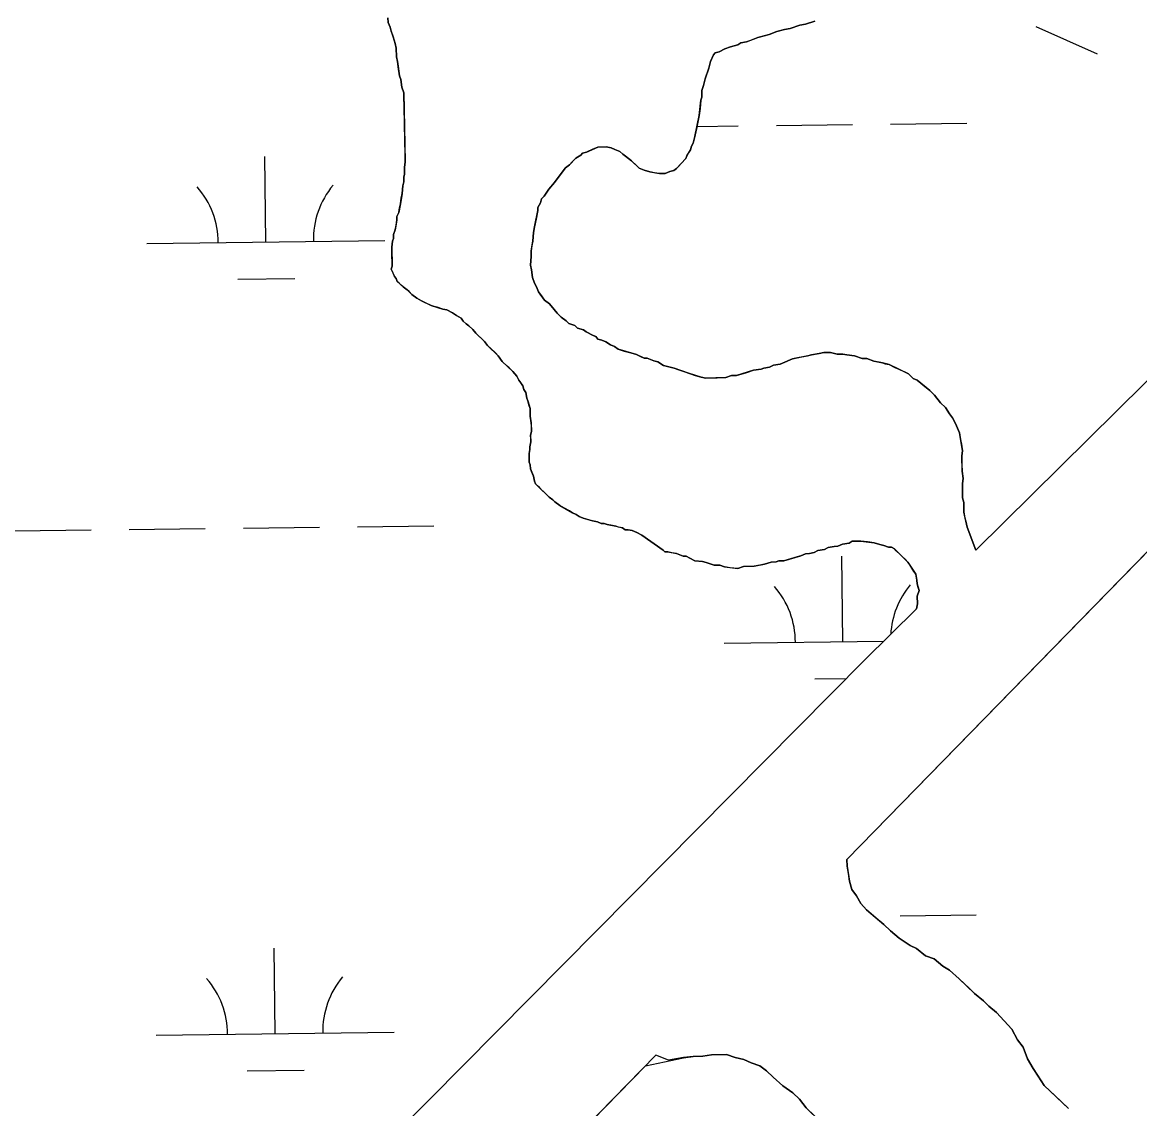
# Model space of a CAD drawing. Extents: x 3694830 to 3732949, y 415201 to 440970.
# Drawn here: x 3728840 to 3729309.4, y 424876.9 to 425333.4 of the extents above; entities that cross this region are included whole.
import ezdxf

# ---------------------------------------------------------------- set-up
doc = ezdxf.new("R2010")
doc.units = 0
for name, color, linetype in [('V-TOPO-SHOR', 7, 'Continuous'), ('V-UTIL-LINE', 7, 'Continuous'), ('V-WETL-SWMP', 7, 'Continuous')]:
    doc.layers.add(name, color=color, linetype=linetype)

msp = doc.modelspace()

# ---------------------------------------------------------------- linework, layer by layer
at = {"layer": 'V-TOPO-SHOR'}
for points in [[(3729695.97, 425486.92), (3729605.9, 425409.94), (3729341.33, 425140.49), (3729186.35, 424981.66)], [(3729240.57, 425111.63), (3729417.98, 425286.97), (3729565.03, 425440.18)], [(3728997.1, 425318.91), (3728997.02, 425322.52), (3728996.58, 425324.52), (3728995.72, 425327.31), (3728995.29, 425328.51), (3728994.86, 425329.7), (3728994.43, 425331.3), (3728993.58, 425333.29), (3728993.54, 425335.3)], [(3729172.92, 425333.89), (3729168.93, 425332.6), (3729166.53, 425332.15), (3729162.54, 425330.86), (3729160.14, 425330.41), (3729156.95, 425329.54), (3729155.75, 425329.11), (3729153.77, 425328.26), (3729152.17, 425327.83), (3729148.97, 425326.96), (3729145.38, 425325.68), (3729144.19, 425325.25), (3729141.79, 425324.8), (3729140.6, 425323.97), (3729139, 425323.54), (3729137.41, 425323.1), (3729135.02, 425322.24), (3729132.63, 425320.99), (3729131.04, 425320.55), (3729130.25, 425319.74), (3729129.11, 425316.9), (3729128.36, 425314.07), (3729126.85, 425309.62), (3729126.11, 425306.8), (3729125.35, 425304.77), (3729125.41, 425301.96), (3729125.03, 425300.75), (3729124.71, 425297.13), (3729124.36, 425294.31), (3729123.64, 425290.68), (3729123.27, 425289.07), (3729122.9, 425287.45), (3729122.54, 425285.44), (3729121.8, 425282.61), (3729121.02, 425281.39), (3729120.66, 425279.78), (3729119.88, 425278.55), (3729119.1, 425277.33), (3729118.73, 425276.12), (3729116.76, 425274.07), (3729115.58, 425272.84), (3729114.79, 425272.02), (3729113.61, 425271.19), (3729112.01, 425270.76), (3729110.02, 425269.91), (3729108.82, 425269.89), (3729107.61, 425269.86), (3729105.6, 425270.22), (3729103.58, 425270.58), (3729101.16, 425271.33), (3729099.13, 425272.09), (3729097.9, 425273.27), (3729095.85, 425275.23), (3729093.4, 425277.19), (3729092.18, 425277.97), (3729090.95, 425279.15), (3729088.93, 425279.91), (3729087.31, 425280.68), (3729085.29, 425281.03), (3729083.28, 425280.99), (3729081.68, 425280.96), (3729079.69, 425280.11), (3729076.9, 425278.85), (3729075.31, 425278.41), (3729074.52, 425277.6), (3729072.54, 425276.35), (3729070.97, 425274.71), (3729069.79, 425273.48), (3729068.21, 425272.24), (3729065.86, 425269.38), (3729063.52, 425266.11), (3729061.17, 425263.25), (3729059.22, 425260.4), (3729058.04, 425259.17), (3729057.68, 425257.56), (3729056.51, 425255.53), (3729056.54, 425254.32), (3729055.81, 425250.69), (3729055.08, 425247.46), (3729054.73, 425245.05), (3729054.4, 425241.43), (3729054.04, 425239.41), (3729053.69, 425237.39), (3729053.74, 425234.99), (3729053.41, 425231.36), (3729053.85, 425229.37), (3729054.32, 425226.16), (3729055.18, 425223.77), (3729056.02, 425222.18), (3729056.86, 425220.19), (3729057.69, 425219.01), (3729059.35, 425216.63), (3729061.39, 425215.07), (3729063.44, 425212.7), (3729064.68, 425211.12), (3729066.32, 425209.55), (3729068.36, 425207.99), (3729069.59, 425206.81), (3729072.02, 425206.06), (3729073.25, 425204.88)], [(3729052.87, 425150.62), (3729052.83, 425152.22), (3729053.2, 425153.84), (3729053.18, 425155.04), (3729053.54, 425157.06), (3729053.51, 425158.26), (3729053.48, 425159.87), (3729053.84, 425161.48), (3729053.79, 425163.89), (3729053.77, 425165.1), (3729053.31, 425167.9), (3729053.24, 425171.11), (3729052.8, 425172.71), (3729052.37, 425174.3), (3729051.94, 425175.5), (3729051.49, 425177.9), (3729050.66, 425179.09), (3729050.22, 425180.68), (3729049.4, 425181.87), (3729048.57, 425183.06), (3729047.73, 425184.65), (3729046.08, 425186.62), (3729045.26, 425187.41), (3729044.44, 425188.19), (3729043.62, 425188.98), (3729041.57, 425190.94), (3729039.92, 425193.32), (3729038.69, 425194.49), (3729036.64, 425196.46), (3729035.41, 425197.64), (3729034.17, 425199.22), (3729032.94, 425200.4), (3729031.3, 425201.97), (3729030.48, 425202.75), (3729029.24, 425204.33), (3729027.6, 425205.9), (3729026.38, 425206.68), (3729025.15, 425207.86), (3729024.32, 425209.05), (3729022.29, 425210.21), (3729020.66, 425211.38), (3729018.23, 425212.53), (3729016.61, 425212.9), (3729014.19, 425213.65), (3729012.97, 425214.03), (3729011.76, 425214.41), (3729009.33, 425215.56), (3729007.7, 425216.33), (3729005.67, 425217.49), (3729003.63, 425219.05), (3729002.4, 425220.23), (3729001.58, 425221.02), (3728999.95, 425222.19), (3728999.13, 425222.97), (3728998.31, 425223.76), (3728997.49, 425224.54), (3728997.06, 425225.74), (3728996.25, 425226.53), (3728995.82, 425227.72), (3728994.97, 425229.71), (3728995.35, 425230.92), (3728995.31, 425232.53), (3728995.25, 425235.34), (3728995.21, 425237.35), (3728995.18, 425238.95), (3728995.53, 425241.37), (3728995.91, 425242.58), (3728995.87, 425244.19), (3728996.63, 425246.21), (3728996.99, 425248.23), (3728997.35, 425250.24), (3728997.31, 425251.85), (3728998.08, 425253.47), (3728998.44, 425255.49), (3728998.81, 425257.1), (3728999.16, 425259.52), (3728999.52, 425261.53), (3728999.85, 425264.75), (3729000.22, 425266.37), (3729000.18, 425268.37), (3729000.55, 425269.59), (3729000.49, 425272.4), (3729000.85, 425274.81), (3729000.81, 425276.42), (3729000.76, 425278.83), (3729000.73, 425280.03), (3729000.7, 425281.64), (3729000.65, 425284.05), (3729000.61, 425285.65), (3729000.55, 425288.86), (3729000.46, 425292.88), (3729000.4, 425295.69), (3729000.33, 425298.9), (3729000.28, 425301.31), (3729000.23, 425303.72), (3728999.38, 425306.11), (3728998.91, 425309.31), (3728998.47, 425310.91), (3728998.01, 425313.71), (3728997.54, 425316.91), (3728997.1, 425318.91)], [(3729073.25, 425204.88), (3729075.67, 425204.13), (3729076.89, 425203.35), (3729079.74, 425201.8), (3729080.95, 425201.43), (3729081.78, 425200.24), (3729083.39, 425199.88), (3729085.02, 425199.1), (3729087.05, 425197.94), (3729088.67, 425197.17), (3729090.3, 425196), (3729092.73, 425195.25), (3729093.94, 425194.88), (3729095.55, 425194.51), (3729097.98, 425193.76), (3729099.6, 425192.99), (3729101.23, 425192.22), (3729102.43, 425192.24), (3729105.26, 425191.1), (3729106.88, 425190.73), (3729109.32, 425189.18), (3729112.15, 425188.43), (3729113.76, 425188.07), (3729115.79, 425187.31), (3729118.21, 425186.55), (3729120.24, 425185.79), (3729122.66, 425185.04), (3729125.09, 425184.29), (3729127.1, 425183.93), (3729130.31, 425184), (3729131.92, 425184.03), (3729133.93, 425184.08), (3729135.53, 425184.11), (3729137.92, 425184.97), (3729139.93, 425185.01), (3729144.32, 425186.3), (3729147.11, 425187.17), (3729150.32, 425187.64), (3729151.51, 425188.06), (3729153.91, 425188.52), (3729155.5, 425189.35), (3729158.3, 425189.81), (3729160.29, 425190.66), (3729163.48, 425191.93), (3729165.48, 425192.38), (3729167.47, 425192.82), (3729169.87, 425193.27), (3729171.47, 425193.71), (3729174.68, 425194.17), (3729176.67, 425194.62), (3729177.88, 425194.64), (3729179.48, 425194.68), (3729182.31, 425193.94), (3729184.72, 425193.99), (3729186.33, 425193.62), (3729189.55, 425193.29), (3729192.79, 425192.15), (3729194.8, 425192.19), (3729197.63, 425191.05), (3729199.25, 425190.68), (3729201.26, 425190.32), (3729202.47, 425189.95), (3729204.09, 425189.58), (3729206.52, 425188.42), (3729208.14, 425187.66), (3729210.58, 425186.5), (3729212.2, 425185.73), (3729214.25, 425183.77), (3729215.87, 425183), (3729218.32, 425181.05), (3729221.19, 425178.7), (3729223.23, 425176.73), (3729225.71, 425173.57), (3729227.76, 425171.61), (3729229.42, 425168.83), (3729230.66, 425167.25), (3729231.92, 425164.87), (3729232.76, 425162.88), (3729233.61, 425160.89), (3729234.07, 425158.09), (3729234.51, 425156.09), (3729234.97, 425153.29), (3729234.62, 425151.27), (3729234.69, 425147.66), (3729234.75, 425144.85), (3729235.22, 425141.64), (3729234.86, 425139.63), (3729234.93, 425136.42), (3729234.99, 425133.61), (3729235.44, 425131.61), (3729235.48, 425129.2), (3729235.52, 425127.6), (3729235.97, 425125.2), (3729236.42, 425123.2), (3729236.86, 425121.2), (3729240.57, 425111.63)], [(3729215.65, 425087), (3729216.01, 425089.02), (3729215.94, 425092.23), (3729216.7, 425094.65), (3729216.27, 425095.85), (3729215.83, 425097.45), (3729215.8, 425099.05), (3729215.35, 425101.45), (3729214.52, 425102.64), (3729212.86, 425105.42), (3729212.03, 425106.6), (3729210.8, 425107.78), (3729209.57, 425108.96), (3729208.75, 425109.74), (3729207.11, 425111.32), (3729206.29, 425112.1), (3729205.06, 425112.88), (3729203.86, 425112.85), (3729201.84, 425113.61), (3729200.22, 425113.98), (3729197.8, 425114.73), (3729194.98, 425115.08), (3729192.16, 425115.42), (3729190.16, 425115.37), (3729188.55, 425115.34), (3729187.36, 425114.51), (3729184.56, 425114.05), (3729182.57, 425113.21), (3729180.96, 425113.17), (3729178.56, 425112.72), (3729176.98, 425111.89), (3729174.18, 425111.42), (3729172.59, 425110.59), (3729170.59, 425110.14), (3729168.98, 425110.11), (3729166.99, 425109.26), (3729165.4, 425108.83), (3729162.6, 425107.97), (3729159.81, 425107.1), (3729157.8, 425107.06), (3729156.6, 425106.63), (3729154.6, 425106.59), (3729151.81, 425105.73), (3729149.81, 425105.29), (3729147.41, 425104.83), (3729145, 425104.78), (3729142.99, 425104.74), (3729140.6, 425103.89), (3729137.38, 425104.22), (3729134.96, 425104.57), (3729132.94, 425105.33), (3729130.53, 425105.28), (3729127.29, 425106.41), (3729125.68, 425106.78), (3729122.46, 425107.11), (3729120.43, 425108.28), (3729118.81, 425109.05), (3729117.6, 425109.02), (3729114.77, 425110.16), (3729112.75, 425110.53), (3729111.14, 425110.89), (3729109.93, 425110.87), (3729109.11, 425111.65), (3729100.15, 425117.89), (3729098.11, 425119.05), (3729096.09, 425119.81), (3729094.48, 425120.18), (3729093.27, 425120.15), (3729092.05, 425120.93), (3729090.44, 425121.29), (3729089.22, 425121.67), (3729087.21, 425122.03), (3729085.59, 425122.4), (3729084.38, 425122.77), (3729083.18, 425122.75), (3729081.55, 425123.52), (3729079.54, 425123.88), (3729078.33, 425124.25), (3729075.5, 425125), (3729073.88, 425125.76), (3729072.66, 425126.54), (3729071.03, 425127.31), (3729069.81, 425128.09), (3729067.78, 425129.25), (3729065.75, 425130.41), (3729063.7, 425131.97), (3729062.89, 425132.76), (3729061.25, 425133.93), (3729059.61, 425135.5), (3729058.38, 425136.68), (3729057.15, 425137.86), (3729056.33, 425138.65), (3729055.51, 425139.43), (3729055.09, 425140.63), (3729054.64, 425142.62), (3729053.8, 425144.62), (3729053.37, 425145.81), (3729053.34, 425147.42), (3729052.91, 425148.61), (3729052.87, 425150.62)], [(3728233.52, 424081.23), (3728515.16, 424379.15), (3728870.58, 424738.86), (3729193.77, 425065.37), (3729215.65, 425087)], [(3729279.44, 424876.91), (3729276.21, 424880), (3729271.6, 424884.43), (3729269.29, 424886.64), (3729266.96, 424890.2), (3729264.62, 424893.76), (3729262.28, 424897.78), (3729260.37, 424902.71), (3729258.04, 424905.82), (3729255.69, 424910.29), (3729252.45, 424913.84), (3729249.22, 424917.38), (3729246, 424920.03), (3729243.69, 424922.24), (3729240.01, 424925.32), (3729237.7, 424927.53), (3729233.56, 424931.51), (3729229.41, 424935.04), (3729226.67, 424936.79), (3729222.98, 424939.87), (3729219.35, 424941.15), (3729215.67, 424944.23), (3729212.93, 424945.53), (3729208.34, 424948.6), (3729204.66, 424951.68), (3729201.9, 424954.33), (3729198.68, 424956.98), (3729194.54, 424960.51), (3729192.22, 424963.17), (3729190.35, 424966.29), (3729188.48, 424968.96), (3729187.51, 424972.55), (3729186.99, 424975.71), (3729186.47, 424978.86), (3729186.35, 424981.67)], [(3729106.05, 424899.37), (3729052.44, 424844.43), (3728783.07, 424574.08), (3728500.85, 424284.98), (3728439.53, 424213.64), (3728254.85, 424028.25)], [(3729172.88, 424873.75), (3729169.19, 424877.29), (3729166.41, 424880.84), (3729163.64, 424883.5), (3729159.51, 424886.57), (3729155.37, 424890.1), (3729152.6, 424892.75), (3729149.84, 424894.95), (3729146.2, 424896.23), (3729143.01, 424897.52), (3729139.38, 424898.34), (3729135.74, 424899.62), (3729132.58, 424899.55), (3729129.41, 424899.49), (3729125.81, 424898.96), (3729121.75, 424898.87), (3729117.69, 424898.34), (3729114.54, 424897.82), (3729111.39, 424897.3), (3729106.05, 424899.37)]]:
    msp.add_lwpolyline(points, dxfattribs=at)
at = {"layer": 'V-UTIL-LINE'}
msp.add_lwpolyline([(3729265.76, 425331.62), (3729291.57, 425320.19)], dxfattribs=at)
at = {"layer": 'V-WETL-SWMP'}
for p, q in [((3729123.41, 425289.66), (3729140.73, 425289.87)), ((3729156.73, 425290.06), (3729188.72, 425290.44)), ((3729204.72, 425290.63), (3729236.72, 425291.01)), ((3728942.23, 425241.07), (3728941.8, 425277.06)), ((3728892.23, 425240.47), (3728992.23, 425241.66)), ((3728930.42, 425225.49), (3728954.41, 425225.78)), ((3729341.33, 425140.49), (3729186.35, 424981.67)), ((3728836.83, 425119.73), (3728868.82, 425120.11)), ((3728884.82, 425120.3), (3728916.82, 425120.68)), ((3728932.82, 425120.87), (3728964.82, 425121.26)), ((3728980.82, 425121.45), (3729012.81, 425121.83)), ((3729184.72, 425073.13), (3729184.29, 425109.13)), ((3729134.73, 425072.54), (3729201.83, 425073.34)), ((3729172.91, 425057.56), (3729186.19, 425057.72)), ((3729186.35, 424981.67), (3729186.47, 424978.86)), ((3729186.47, 424978.86), (3729187.51, 424972.55)), ((3729187.51, 424972.55), (3729188.48, 424968.96)), ((3729188.48, 424968.96), (3729190.35, 424966.29)), ((3729190.35, 424966.29), (3729192.22, 424963.17)), ((3729192.22, 424963.17), (3729194.54, 424960.5)), ((3729194.54, 424960.5), (3729201.9, 424954.33)), ((3729208.69, 424957.98), (3729240.69, 424958.36)), ((3729201.9, 424954.33), (3729204.66, 424951.68)), ((3729204.66, 424951.68), (3729208.34, 424948.6)), ((3729208.34, 424948.6), (3729212.93, 424945.53)), ((3728946.2, 424908.42), (3728945.77, 424944.41)), ((3729212.93, 424945.53), (3729215.67, 424944.23)), ((3729215.67, 424944.23), (3729219.35, 424941.15)), ((3729219.35, 424941.15), (3729222.99, 424939.87)), ((3729222.99, 424939.87), (3729226.67, 424936.79)), ((3729226.67, 424936.79), (3729229.41, 424935.04)), ((3729229.41, 424935.04), (3729233.56, 424931.51)), ((3729233.56, 424931.51), (3729240.01, 424925.32)), ((3729240.01, 424925.32), (3729243.69, 424922.24)), ((3729243.69, 424922.24), (3729246, 424920.03)), ((3729246, 424920.03), (3729249.21, 424917.38)), ((3729249.21, 424917.38), (3729255.69, 424910.29)), ((3728896.2, 424907.82), (3728996.2, 424909.01)), ((3729255.69, 424910.29), (3729258.04, 424905.82)), ((3729258.04, 424905.82), (3729260.37, 424902.71)), ((3729125.81, 424898.96), (3729129.41, 424899.49)), ((3729129.41, 424899.49), (3729135.74, 424899.62)), ((3729135.74, 424899.62), (3729139.38, 424898.34)), ((3729260.37, 424902.71), (3729262.28, 424897.78)), ((3729052.44, 424844.43), (3729101.76, 424894.97)), ((3729101.76, 424894.97), (3729117.69, 424898.33)), ((3729117.69, 424898.33), (3729121.75, 424898.87)), ((3729121.75, 424898.87), (3729125.81, 424898.96)), ((3729139.38, 424898.34), (3729143.01, 424897.52)), ((3729143.01, 424897.52), (3729146.2, 424896.23)), ((3729146.2, 424896.23), (3729149.84, 424894.95)), ((3729149.84, 424894.95), (3729152.6, 424892.75)), ((3729262.28, 424897.78), (3729264.62, 424893.77)), ((3728934.38, 424892.84), (3728958.38, 424893.13)), ((3729152.6, 424892.75), (3729155.37, 424890.1)), ((3729155.37, 424890.1), (3729159.51, 424886.57)), ((3729264.62, 424893.77), (3729269.29, 424886.64)), ((3729159.51, 424886.57), (3729163.64, 424883.49)), ((3729269.29, 424886.64), (3729279.44, 424876.91)), ((3729163.64, 424883.49), (3729166.41, 424880.84)), ((3729166.41, 424880.84), (3729169.19, 424877.29)), ((3729169.19, 424877.29), (3729175.19, 424871.54))]:
    msp.add_line(p, q, dxfattribs=at)
for points in [[(3728993.54, 425335.3), (3728993.58, 425333.29), (3728994.43, 425331.3), (3728994.86, 425329.7), (3728995.72, 425327.31), (3728996.58, 425324.52), (3728997.02, 425322.52), (3728997.1, 425318.91), (3728997.54, 425316.91), (3728998.47, 425310.91), (3728998.91, 425309.31), (3728999.38, 425306.11), (3729000.23, 425303.72), (3729000.84, 425274.81), (3729000.49, 425272.4), (3729000.55, 425269.59), (3729000.18, 425268.37), (3729000.22, 425266.37), (3728999.85, 425264.75), (3728999.52, 425261.53), (3728998.81, 425257.1), (3728998.08, 425253.47), (3728997.31, 425251.85), (3728997.35, 425250.24), (3728996.63, 425246.21), (3728995.87, 425244.19), (3728995.9, 425242.58), (3728995.53, 425241.37), (3728995.18, 425238.95), (3728995.35, 425230.92), (3728994.97, 425229.71), (3728996.24, 425226.53), (3728997.06, 425225.74), (3728997.49, 425224.54), (3728999.95, 425222.19), (3729001.58, 425221.02), (3729003.63, 425219.05), (3729005.67, 425217.49), (3729007.7, 425216.33), (3729011.76, 425214.41), (3729016.61, 425212.9), (3729018.23, 425212.53), (3729020.66, 425211.38), (3729022.29, 425210.21), (3729024.32, 425209.05), (3729025.15, 425207.86), (3729026.38, 425206.68), (3729027.6, 425205.91), (3729029.24, 425204.33)], [(3729056.54, 425254.32), (3729056.51, 425255.53), (3729057.68, 425257.56), (3729058.04, 425259.17), (3729059.22, 425260.4), (3729061.17, 425263.26), (3729063.52, 425266.12), (3729065.86, 425269.38), (3729068.21, 425272.24), (3729069.79, 425273.48), (3729072.54, 425276.35), (3729074.52, 425277.59), (3729075.31, 425278.41), (3729076.9, 425278.85), (3729081.68, 425280.96), (3729085.29, 425281.03), (3729087.31, 425280.68), (3729088.93, 425279.91), (3729090.95, 425279.15), (3729092.18, 425277.97), (3729093.4, 425277.19), (3729095.85, 425275.23), (3729099.13, 425272.09), (3729101.16, 425271.33), (3729103.58, 425270.58), (3729107.61, 425269.86), (3729110.02, 425269.91), (3729112.01, 425270.76), (3729113.61, 425271.19), (3729114.8, 425272.02), (3729118.73, 425276.12), (3729119.1, 425277.33), (3729120.66, 425279.78), (3729121.02, 425281.39), (3729121.8, 425282.61), (3729122.54, 425285.44), (3729124.36, 425294.31), (3729125.03, 425300.75), (3729125.41, 425301.96), (3729125.35, 425304.77), (3729126.11, 425306.8), (3729126.85, 425309.62), (3729128.36, 425314.07), (3729129.11, 425316.9), (3729130.25, 425319.74), (3729131.04, 425320.55), (3729132.63, 425320.99), (3729135.02, 425322.25), (3729137.41, 425323.1), (3729140.6, 425323.97), (3729141.79, 425324.8), (3729144.19, 425325.25), (3729148.97, 425326.96), (3729153.76, 425328.27), (3729156.95, 425329.54), (3729160.14, 425330.41), (3729162.54, 425330.86), (3729166.53, 425332.15), (3729168.93, 425332.6), (3729172.92, 425333.89)], [(3729417.98, 425286.97), (3729240.57, 425111.63), (3729236.86, 425121.2), (3729235.52, 425127.6), (3729235.43, 425131.61), (3729234.99, 425133.61), (3729234.86, 425139.63), (3729235.22, 425141.65), (3729234.75, 425144.85), (3729234.62, 425151.27), (3729234.98, 425153.29), (3729233.61, 425160.89), (3729231.92, 425164.87), (3729230.66, 425167.25), (3729229.43, 425168.83), (3729227.76, 425171.61), (3729225.71, 425173.57), (3729223.23, 425176.73), (3729221.19, 425178.7), (3729215.87, 425183), (3729214.25, 425183.77), (3729212.2, 425185.73), (3729204.09, 425189.58), (3729201.26, 425190.32), (3729197.63, 425191.05), (3729194.8, 425192.19), (3729192.79, 425192.15), (3729189.55, 425193.29), (3729186.33, 425193.62), (3729184.72, 425193.99), (3729182.31, 425193.94), (3729179.48, 425194.68), (3729176.67, 425194.62), (3729174.67, 425194.18), (3729171.47, 425193.71), (3729169.88, 425193.27), (3729163.48, 425191.93), (3729158.3, 425189.81), (3729155.5, 425189.35), (3729153.91, 425188.52), (3729151.51, 425188.06), (3729150.32, 425187.64), (3729147.11, 425187.17), (3729139.93, 425185.01), (3729137.92, 425184.97), (3729135.53, 425184.11), (3729127.1, 425183.93), (3729125.09, 425184.29), (3729120.24, 425185.79), (3729113.76, 425188.07), (3729109.32, 425189.18), (3729106.88, 425190.73), (3729105.27, 425191.1), (3729102.43, 425192.24), (3729101.23, 425192.22), (3729097.98, 425193.76), (3729090.3, 425196), (3729088.67, 425197.17), (3729087.05, 425197.94), (3729085.02, 425199.1), (3729083.39, 425199.87), (3729081.78, 425200.24), (3729080.95, 425201.43), (3729079.74, 425201.8), (3729076.89, 425203.35), (3729075.67, 425204.13), (3729073.25, 425204.88), (3729072.02, 425206.06), (3729069.59, 425206.81), (3729068.36, 425207.99), (3729066.32, 425209.55), (3729064.68, 425211.12), (3729063.44, 425212.7), (3729061.39, 425215.07), (3729059.35, 425216.63), (3729056.86, 425220.19), (3729056.02, 425222.18), (3729055.18, 425223.77), (3729054.32, 425226.16), (3729053.85, 425229.37), (3729053.41, 425231.37), (3729053.74, 425234.99), (3729053.69, 425237.4), (3729054.4, 425241.43), (3729054.73, 425245.05), (3729055.08, 425247.47), (3729056.54, 425254.32)], [(3729029.24, 425204.33), (3729030.48, 425202.75), (3729034.17, 425199.22), (3729035.41, 425197.64), (3729039.92, 425193.32), (3729041.57, 425190.94), (3729046.08, 425186.62), (3729047.73, 425184.65), (3729048.57, 425183.06), (3729050.22, 425180.68), (3729050.66, 425179.09), (3729051.49, 425177.9), (3729051.94, 425175.5), (3729052.37, 425174.3), (3729053.24, 425171.11), (3729053.31, 425167.9), (3729053.77, 425165.1), (3729053.84, 425161.48), (3729053.48, 425159.87), (3729053.54, 425157.06), (3729053.18, 425155.04), (3729053.2, 425153.84), (3729052.83, 425152.23), (3729052.87, 425150.62), (3729052.91, 425148.61), (3729053.34, 425147.42), (3729053.37, 425145.81), (3729054.64, 425142.62), (3729055.09, 425140.63), (3729055.52, 425139.43), (3729061.25, 425133.93), (3729062.89, 425132.76), (3729063.71, 425131.97), (3729065.75, 425130.41), (3729071.03, 425127.31), (3729072.66, 425126.54), (3729073.88, 425125.76), (3729075.5, 425125), (3729079.54, 425123.88), (3729081.55, 425123.52), (3729083.18, 425122.75), (3729084.38, 425122.77), (3729085.59, 425122.4), (3729089.22, 425121.67), (3729092.05, 425120.93), (3729093.27, 425120.15), (3729094.48, 425120.18), (3729096.09, 425119.81), (3729098.11, 425119.05), (3729100.15, 425117.89), (3729109.11, 425111.65), (3729109.93, 425110.87), (3729111.14, 425110.89), (3729114.77, 425110.17), (3729117.6, 425109.02), (3729118.81, 425109.05), (3729120.43, 425108.28), (3729122.46, 425107.11), (3729125.68, 425106.78), (3729127.29, 425106.41), (3729130.53, 425105.28), (3729132.94, 425105.33), (3729134.96, 425104.57), (3729140.6, 425103.89), (3729142.99, 425104.74), (3729147.41, 425104.83), (3729151.81, 425105.73), (3729154.6, 425106.59), (3729156.61, 425106.63), (3729157.8, 425107.06), (3729159.81, 425107.1), (3729166.99, 425109.26), (3729168.98, 425110.11), (3729170.59, 425110.14), (3729172.59, 425110.59), (3729174.18, 425111.42), (3729176.98, 425111.88), (3729178.56, 425112.72), (3729180.96, 425113.17), (3729182.57, 425113.21), (3729184.56, 425114.05), (3729187.36, 425114.51), (3729188.55, 425115.34), (3729192.16, 425115.42), (3729197.8, 425114.73), (3729200.22, 425113.98), (3729201.84, 425113.61), (3729203.86, 425112.85), (3729205.07, 425112.88), (3729206.29, 425112.1), (3729212.03, 425106.6), (3729215.35, 425101.45), (3729215.8, 425099.05), (3729215.83, 425097.45), (3729216.7, 425094.65), (3729215.95, 425092.23), (3729216.01, 425089.02), (3729215.65, 425087), (3729193.77, 425065.37), (3728870.58, 424738.86)]]:
    msp.add_lwpolyline(points, dxfattribs=at)
for centre, start, end in [((3728886.99, 425240.88), 359.9115, 41.4552), ((3728997.46, 425242.2), 139.9115, 181.4552), ((3729239.96, 425074.27), 139.9115, 176.7916), ((3729129.48, 425072.95), 359.9115, 41.4552), ((3729001.43, 424909.55), 139.9115, 181.4552), ((3728890.95, 424908.23), 359.9115, 41.4552)]:
    msp.add_arc(centre, 35.25, start, end, dxfattribs=at)

doc.saveas('drawing.dxf')
